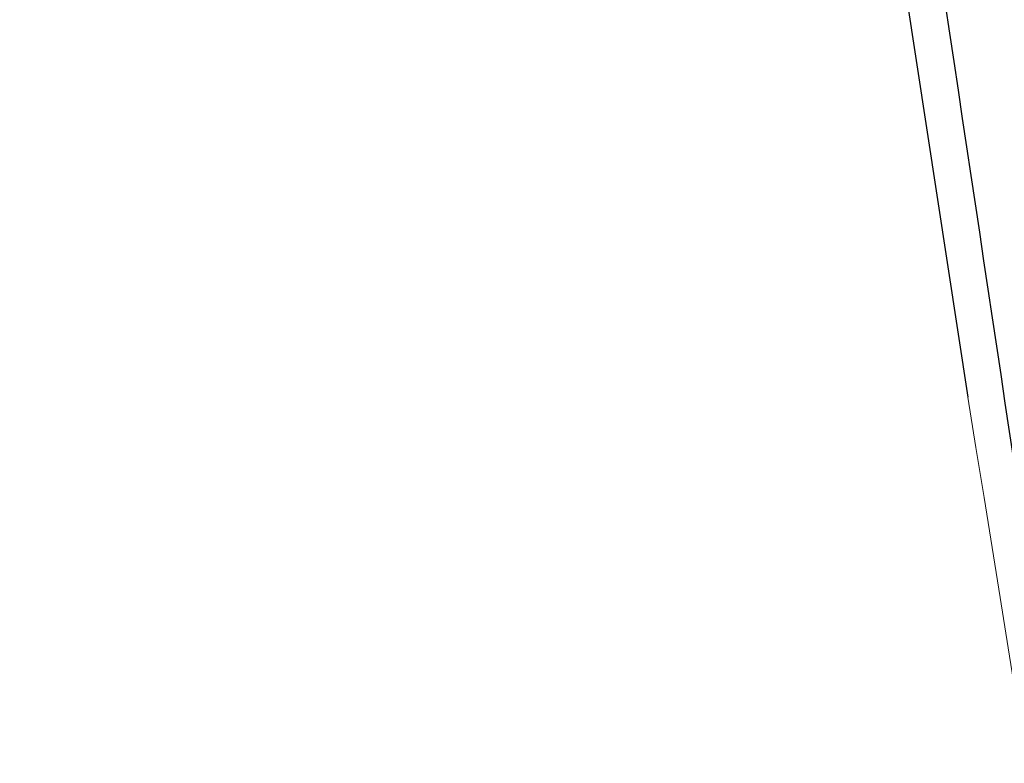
# Model space of a CAD drawing. Header units: millimetres. Extents: x 8 to 1329, y 12 to 1074.
# Tile 249 of 619: x 1251.0826 to 1251.1626, y 241.9412 to 242.0016. Entities that reach past the tile are written whole.
import ezdxf

# ---------------------------------------------------------------- set-up
doc = ezdxf.new("R2010")
doc.units = ezdxf.units.MM

msp = doc.modelspace()

# ---------------------------------------------------------------- linework, layer by layer
at = {"color": 7, "linetype": 'Continuous', "lineweight": 30}
msp.add_line((1251.151497, 242.024175), (1251.159687, 241.970907), dxfattribs=at)
for points, knots in [([(1251.59014, 240.737018), (1251.578335, 240.808804), (1251.549465, 240.984362), (1251.493381, 241.262992), (1251.423315, 241.572938), (1251.344079, 241.882192), (1251.256274, 242.190849), (1251.159012, 242.498834), (1251.078108, 242.738481), (1251.026729, 242.874995), (1251.013745, 242.909494)], [0, 0, 0, 0, 0.098207, 0.240174, 0.382172, 0.524258, 0.666499, 0.808961, 0.951722, 1, 1, 1, 1]), ([(1249.352759, 233.851524), (1249.420822, 233.962669), (1249.552724, 234.178061), (1249.731842, 234.493395), (1249.891267, 234.789404), (1250.031729, 235.065877), (1250.154948, 235.322397), (1250.262381, 235.558631), (1250.354981, 235.773052), (1250.434259, 235.965686), (1250.501558, 236.136617), (1250.558488, 236.287218), (1250.60328, 236.410141), (1250.637875, 236.507902), (1250.664217, 236.584031), (1250.687266, 236.651962), (1250.713032, 236.729302), (1250.741796, 236.81775), (1250.77309, 236.916903), (1250.80402, 237.017843), (1250.836858, 237.128501), (1250.873321, 237.256191), (1250.91233, 237.399285), (1250.953048, 237.556866), (1250.99374, 237.724315), (1251.033315, 237.898871), (1251.070461, 238.075542), (1251.116384, 238.312528), (1251.166787, 238.610711), (1251.205744, 238.897178), (1251.2297, 239.109396), (1251.242995, 239.242117), (1251.253756, 239.363805), (1251.2627, 239.478563), (1251.269897, 239.58463), (1251.275484, 239.68024), (1251.279648, 239.762427), (1251.283228, 239.843992), (1251.286658, 239.938159), (1251.289788, 240.053496), (1251.291962, 240.19022), (1251.292371, 240.348311), (1251.29007, 240.527245), (1251.284197, 240.719996), (1251.274395, 240.919892), (1251.258546, 241.155747), (1251.234178, 241.425048), (1251.199372, 241.726743), (1251.169223, 241.927285), (1251.154393, 242.025923)], [0, 0, 0, 0, 0.0427941, 0.0829323, 0.1204214, 0.1552582, 0.1874391, 0.2169604, 0.2438183, 0.2675531, 0.2887272, 0.3073423, 0.3233997, 0.3342224, 0.3434666, 0.3514927, 0.3592558, 0.3719446, 0.3840233, 0.3956719, 0.408971, 0.4245129, 0.4422974, 0.4611191, 0.4818406, 0.5031043, 0.5244615, 0.5459131, 0.589008, 0.632479, 0.6496388, 0.6658444, 0.6805358, 0.6937138, 0.707429, 0.7190002, 0.7284277, 0.737326, 0.7487593, 0.7628015, 0.7794528, 0.7987138, 0.8205856, 0.8448575, 0.8692791, 0.8932438, 0.9299724, 0.9655563, 1, 1, 1, 1])]:
    msp.add_open_spline(points, degree=3, knots=knots, dxfattribs=at)
at = {"color": 252, "linetype": 'Continuous', "lineweight": 0}
msp.add_open_spline([(1251.159687, 241.970907), (1251.173645, 241.884123), (1251.215854, 241.621689), (1251.259966, 241.166186), (1251.290116, 240.604991), (1251.287392, 240.027458), (1251.254813, 239.450211), (1251.190729, 238.873683), (1251.095251, 238.298488), (1250.968535, 237.725212), (1250.805423, 237.135416), (1250.602692, 236.529977), (1250.357009, 235.90989), (1250.073628, 235.294997), (1249.755625, 234.685584), (1249.513684, 234.284978), (1249.392731, 234.084706)], degree=3, knots=[0, 0, 0, 0, 0.03266, 0.098765, 0.170887, 0.24298, 0.315067, 0.387172, 0.459279, 0.531374, 0.60348, 0.682775, 0.762078, 0.841405, 0.920715, 1, 1, 1, 1], dxfattribs=at)

doc.saveas('drawing.dxf')
